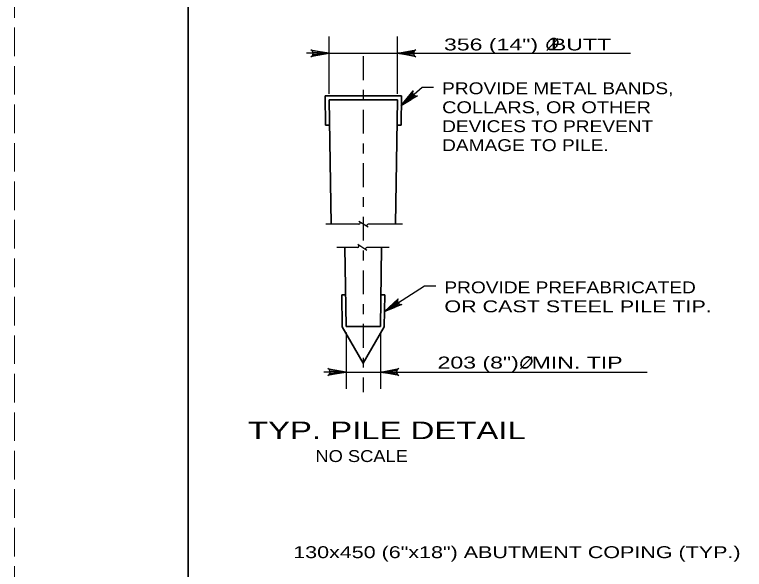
# Model space of a CAD drawing. Extents: x -6.4 to 73.1, y -66 to 0.
# Drawn here: x 0 to 7.36, y -36.39 to -30.79 of the extents above; entities that cross this region are included whole.
import ezdxf
from ezdxf.enums import TextEntityAlignment as Align

# ---------------------------------------------------------------- set-up
doc = ezdxf.new("R2010")
doc.units = 0
doc.header["$LTSCALE"] = 0.048
doc.linetypes.add('DOT_DASHED', pattern=[7.7, 5, -1.2, 0.3, -1.2])
doc.linetypes.add('LONG_DASHED', pattern=[7.5, 6, -1.5])
for name, color, linetype, lineweight in [('1', 7, 'Continuous', 13), ('4', 7, 'Continuous', 25), ('5', 7, 'Continuous', 25), ('63', 7, 'LONG_DASHED', 13)]:
    doc.layers.add(name, color=color, linetype=linetype, lineweight=lineweight)

msp = doc.modelspace()

# ---------------------------------------------------------------- hatches: boundary and pattern name
at = {"layer": '5'}
for points in [[(3.05925, -31.164), (3.05925, -31.20175), (3.17267, -31.18283)], [(3.97533, -31.164), (3.97533, -31.20175), (3.86192, -31.18283)], [(3.99858, -31.6485), (3.97383, -31.61992), (3.9005, -31.70842)], [(3.837, -33.74217), (3.8165, -33.71042), (3.73142, -33.78775)], [(3.23158, -34.37925), (3.23158, -34.417), (3.34492, -34.39817)], [(3.803, -34.37925), (3.803, -34.417), (3.68958, -34.39817)]]:
    msp.add_hatch(color=256, dxfattribs=at).paths.add_polyline_path(points)

# ---------------------------------------------------------------- linework, layer by layer
at = {"layer": '1', "lineweight": 35}
msp.add_lwpolyline([(1.75, -43.25), (33.25, -43.25), (33.25, -22.75), (1.75, -22.75)], close=True, dxfattribs=at)
at = {"layer": '4', "linetype": 'DOT_DASHED'}
msp.add_line((3.51725, -31.2125), (3.51725, -34.59908), dxfattribs=at)
at = {"layer": '4', "lineweight": 35}
for p, q in [((3.13258, -31.613), (3.13725, -31.90883)), ((3.17267, -31.65242), (3.19242, -32.90733)), ((3.17267, -31.65242), (3.86192, -31.65242)), ((3.86192, -31.65242), (3.84217, -32.90733)), ((3.13725, -31.90883), (3.17667, -31.90883)), ((3.85792, -31.90883), (3.89733, -31.90883)), ((3.33233, -33.14092), (3.34492, -33.93967)), ((3.70225, -33.14092), (3.68958, -33.93967)), ((3.30167, -33.61808), (3.30558, -33.94025)), ((3.30167, -33.61808), (3.34108, -33.61808)), ((3.6935, -33.61808), (3.73283, -33.61808)), ((3.73283, -33.61808), (3.729, -33.94025)), ((3.30558, -33.94025), (3.51725, -34.307)), ((3.34492, -33.93967), (3.68958, -33.93967)), ((3.729, -33.94025), (3.51725, -34.307))]:
    msp.add_line(p, q, dxfattribs=at)
at = {"layer": '4'}
for p, q in [((3.56558, -32.93633), (3.47317, -32.87825)), ((3.47333, -32.90733), (3.13833, -32.90733)), ((3.91283, -32.90733), (3.56658, -32.90733)), ((3.55308, -33.17), (3.46075, -33.11192)), ((3.46092, -33.14092), (3.24942, -33.14092)), ((3.77683, -33.14092), (3.55417, -33.14092))]:
    msp.add_line(p, q, dxfattribs=at)
at = {"layer": '4', "lineweight": 35}
msp.add_lwpolyline([(3.13258, -31.613), (3.902, -31.613), (3.89733, -31.90883)], dxfattribs=at)
at = {"layer": '4'}
for centre, start, end in [((3.47207, -32.8937), 275.32859, 57.86724), ((3.56657, -32.92092), 90, 240), ((3.45961, -33.12733), 275.32859, 57.86724), ((3.55411, -33.15455), 90, 240)]:
    msp.add_arc(centre, 0.01364, start, end, dxfattribs=at)
at = {"layer": '5'}
for p, q in [((3.17267, -31.59333), (3.17267, -31.01275)), ((3.86192, -31.59333), (3.86192, -31.01275)), ((3.17267, -31.18283), (2.94583, -31.18283)), ((3.17267, -31.18283), (6.2115, -31.18283)), ((3.86192, -31.18283), (4.08875, -31.18283)), ((3.34492, -33.99867), (3.34492, -34.56825)), ((3.68958, -33.99867), (3.68958, -34.56825)), ((3.34492, -34.39817), (3.11817, -34.39817)), ((3.34492, -34.39817), (6.38167, -34.39817)), ((3.803, -34.39817), (3.91642, -34.39817))]:
    msp.add_line(p, q, dxfattribs=at)
at = {"layer": '5', "lineweight": 35}
for p, q in [((5.3675, -31.15517), (5.4795, -31.0325)), ((5.10392, -34.36592), (5.21592, -34.24333))]:
    msp.add_line(p, q, dxfattribs=at)
at = {"layer": '5'}
for points in [[(3.17267, -31.18283), (2.98625, -31.21775), (3.00058, -31.20783), (3.008, -31.19533), (3.01017, -31.18283), (3.008, -31.17033), (3.00058, -31.15783), (2.98625, -31.14792), (3.17267, -31.18283), (3.00058, -31.15783), (3.008, -31.17033), (3.17267, -31.18283), (3.01017, -31.18283), (3.008, -31.19533), (3.17267, -31.18283), (3.00058, -31.20783)], [(3.86192, -31.18283), (4.04833, -31.14792), (4.034, -31.15783), (4.02658, -31.17033), (4.02442, -31.18283), (4.02658, -31.19533), (4.034, -31.20783), (4.04833, -31.21775), (3.86192, -31.18283), (4.034, -31.20783), (4.02658, -31.19533), (3.86192, -31.18283), (4.02442, -31.18283), (4.02658, -31.17033), (3.86192, -31.18283), (4.034, -31.15783)], [(3.9005, -31.70842), (4.11108, -31.52608), (4.2245, -31.52608)], [(3.9005, -31.70842), (4.01858, -31.56), (4.01417, -31.57692), (4.01675, -31.59117), (4.02333, -31.60208), (4.03317, -31.61008), (4.04692, -31.61467), (4.06433, -31.61283), (3.9005, -31.70842), (4.04692, -31.61467), (4.03317, -31.61008), (3.9005, -31.70842), (4.02333, -31.60208), (4.01675, -31.59117), (3.9005, -31.70842), (4.01417, -31.57692)], [(3.73083, -33.78817), (4.13392, -33.52833), (4.24733, -33.52833)], [(3.73083, -33.78817), (3.86858, -33.65775), (3.86192, -33.67392), (3.86242, -33.68842), (3.86742, -33.70008), (3.876, -33.7095), (3.889, -33.716), (3.90642, -33.71658), (3.73083, -33.78817), (3.889, -33.716), (3.876, -33.7095), (3.73083, -33.78817), (3.86742, -33.70008), (3.86242, -33.68842), (3.73083, -33.78817), (3.86192, -33.67392)], [(3.34492, -34.39817), (3.1585, -34.43308), (3.17283, -34.42317), (3.18025, -34.41067), (3.18242, -34.39817), (3.18025, -34.38567), (3.17283, -34.37317), (3.1585, -34.36325), (3.34492, -34.39817), (3.17283, -34.37317), (3.18025, -34.38567), (3.34492, -34.39817), (3.18242, -34.39817), (3.18025, -34.41067), (3.34492, -34.39817), (3.17283, -34.42317)], [(3.68958, -34.39817), (3.876, -34.36325), (3.86167, -34.37317), (3.85425, -34.38567), (3.85208, -34.39817), (3.85425, -34.41067), (3.86167, -34.42317), (3.876, -34.43308), (3.68958, -34.39817), (3.86167, -34.42317), (3.85425, -34.41067), (3.68958, -34.39817), (3.85208, -34.39817), (3.85425, -34.38567), (3.68958, -34.39817), (3.86167, -34.37317)]]:
    msp.add_lwpolyline(points, dxfattribs=at)
for points in [[(3.05925, -31.164), (3.05925, -31.20175), (3.17267, -31.18283)], [(3.97533, -31.164), (3.97533, -31.20175), (3.86192, -31.18283)], [(3.99858, -31.6485), (3.97383, -31.61992), (3.9005, -31.70842)], [(3.837, -33.74217), (3.8165, -33.71042), (3.73142, -33.78775)], [(3.23158, -34.37925), (3.23158, -34.417), (3.34492, -34.39817)], [(3.803, -34.37925), (3.803, -34.417), (3.68958, -34.39817)]]:
    msp.add_lwpolyline(points, close=True, dxfattribs=at)
at = {"layer": '5', "lineweight": 35}
for points in [[(5.46792, -31.04467), (5.45917, -31.03775), (5.45042, -31.03542), (5.43942, -31.03442), (5.43317, -31.03442), (5.42242, -31.03692), (5.4125, -31.04142), (5.40567, -31.04525), (5.39242, -31.05592), (5.382, -31.06942), (5.37575, -31.082), (5.37217, -31.09367), (5.371, -31.10442), (5.37217, -31.11367), (5.37667, -31.12675), (5.38142, -31.13367), (5.391, -31.14092), (5.4055, -31.14442), (5.422, -31.14392), (5.44292, -31.13442), (5.45817, -31.12125), (5.46967, -31.10542), (5.47717, -31.08875), (5.47967, -31.07042), (5.47642, -31.0585), (5.46842, -31.04467)], [(5.20433, -34.25542), (5.19558, -34.24858), (5.18683, -34.24617), (5.17583, -34.24517), (5.16958, -34.24517), (5.15883, -34.24767), (5.14892, -34.25217), (5.14208, -34.25608), (5.12883, -34.26667), (5.11842, -34.28017), (5.11217, -34.29283), (5.10858, -34.30442), (5.10742, -34.31517), (5.10858, -34.32442), (5.11308, -34.33758), (5.11783, -34.34442), (5.12742, -34.35167), (5.14192, -34.35517), (5.15842, -34.35467), (5.17933, -34.34517), (5.19458, -34.33208), (5.20608, -34.31617), (5.21358, -34.29958), (5.21608, -34.28117), (5.21283, -34.26933), (5.20483, -34.25542)]]:
    msp.add_spline(points, degree=3, dxfattribs=at)
at = {"layer": '63'}
msp.add_lwpolyline([(0, -44), (34, -44), (34, -22), (0, -22)], close=True, dxfattribs=at)

# ---------------------------------------------------------------- texts
at = {"layer": '5'}
for s, height, width, p in [('356 (14")  BUTT', 0.12, 1.45, (5.17367, -31.15408)), ('203 (8")  MIN. TIP', 0.12, 1.45, (5.19929, -34.36175)), ('TYP. PILE DETAIL', 0.1772, 1.4, (3.75504, -35.07417)), ('NO SCALE', 0.12, 1.15, (3.50058, -35.30475))]:
    msp.add_text(s, height=height, dxfattribs=dict(at, width=width)).set_placement(p, align=Align.CENTER)
for s, width, p in [('PROVIDE METAL BANDS,', 1.2, (4.31192, -31.59583)), ('COLLARS, OR OTHER ', 1.25, (4.31192, -31.78708)), ('DEVICES TO PREVENT', 1.2, (4.31192, -31.97825)), ('DAMAGE TO PILE.', 1.2, (4.31192, -32.1695)), ('PROVIDE PREFABRICATED', 1.2, (4.335, -33.60358)), ('OR CAST STEEL PILE TIP.', 1.35, (4.335, -33.79483))]:
    msp.add_text(s, height=0.12, dxfattribs=dict(at, width=width)).set_placement(p)
at = {"layer": '5', "width": 1.35}
msp.add_text('130x450 (6"x18") ABUTMENT COPING (TYP.)', height=0.12, dxfattribs=at).set_placement((7.32208, -36.274), align=Align.RIGHT)

doc.saveas('drawing.dxf')
